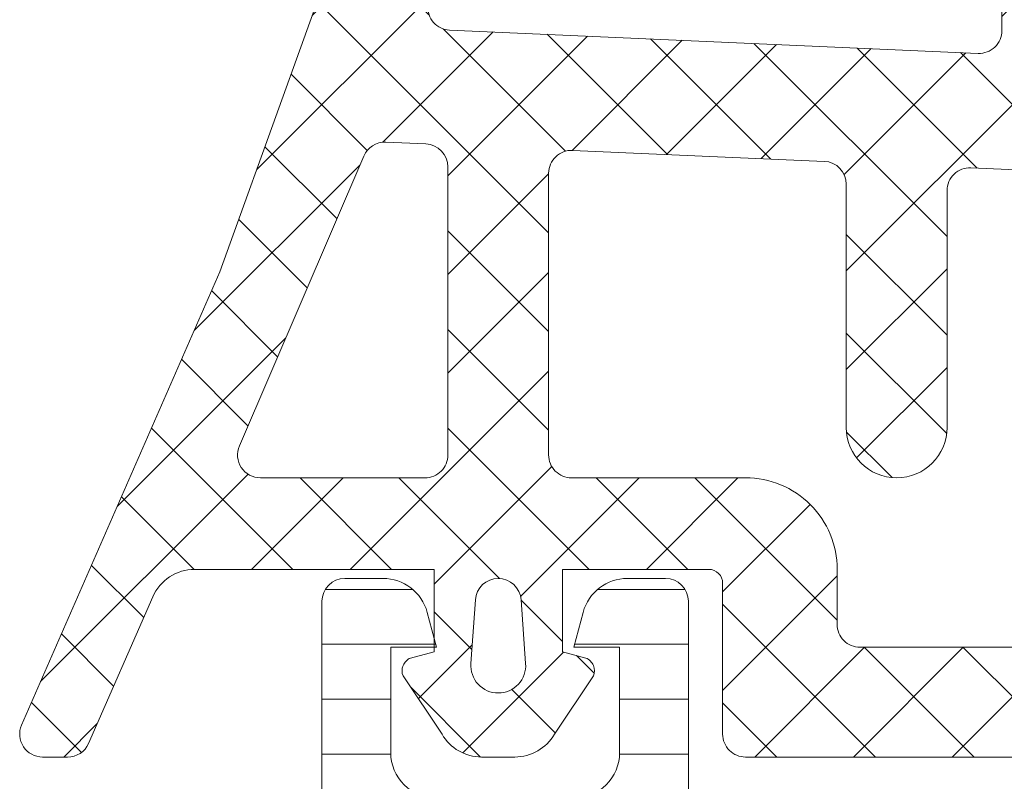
# Model space of a CAD drawing. Header units: millimetres. Extents: x 213386 to 506888, y 183055 to 450952.
# Tile 541 of 656: x 373059 to 373081, y 329668 to 329685. Entities that reach past the tile are written whole.
import ezdxf

# ---------------------------------------------------------------- set-up
doc = ezdxf.new("R2010")
doc.units = ezdxf.units.MM
doc.layers.add('FASÁDA DETAILNÍ', color=255, linetype='Continuous', lineweight=0)
doc.layers.add('NOVA', color=255, linetype='Continuous', lineweight=0)
pattern_1 = [(135, (0, 0), (-1.077630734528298, -1.077630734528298), []), (225, (0, 0), (1.077630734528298, -1.077630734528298), [])]

# ---------------------------------------------------------------- blocks, each defined once
blk = doc.blocks.new('A$C69D17D4D')
at = {"layer": 'FASÁDA DETAILNÍ'}
h = blk.add_hatch(dxfattribs=at)
h.set_pattern_fill('ANSI37', color=256, scale=0.48, angle=90, style=0)
h.set_pattern_definition(pattern_1)
edge = h.paths.add_edge_path(flags=16)
edge.add_line((-24890.21938039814, 11923.83563733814), (-24890.11963639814, 11922.44278333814))
edge.add_arc((-24890.71810331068, 11922.39992584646), 0.599999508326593, -90.0000083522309, 4.096080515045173, ccw=False)
edge.add_arc((-24890.71810348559, 11922.39992584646), 0.5999995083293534, 175.9039194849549, 270.0000083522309, ccw=False)
edge.add_line((-24891.31657039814, 11922.44278333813), (-24891.21682639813, 11923.83563733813))
edge.add_arc((-24890.71810339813, 11923.79992286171), 0.5000001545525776, 4.096064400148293, 175.9039355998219, ccw=False)
edge = h.paths.add_edge_path(flags=16)
edge.add_arc((-24892.3181000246, 11926.99993096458), 0.4999996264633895, -90.00004280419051, 4.280419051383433e-05, ccw=False)
edge.add_line((-24892.31810039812, 11926.49993133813), (-24895.91178539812, 11926.49993133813))
edge.add_arc((-24895.91178541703, 11926.99993167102), 0.5000003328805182, 156.7819733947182, 270.00000216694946, ccw=False)
edge.add_line((-24896.37129139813, 11927.19704733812), (-24893.65541339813, 11933.52814933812))
edge.add_arc((-24893.19590804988, 11933.33103341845), 0.4999998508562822, 87.49988936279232, 156.781918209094, ccw=False)
edge.add_line((-24893.17409739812, 11933.83055733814), (-24892.29629039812, 11933.79223133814))
edge.add_arc((-24892.31809988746, 11933.29270772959), 0.4999994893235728, -4.485672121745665e-05, 87.50002088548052, ccw=False)
edge.add_line((-24891.81810039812, 11933.29270733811), (-24891.81810039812, 11926.99993133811))
edge = h.paths.add_edge_path(flags=16)
edge.add_line((-24866.76418139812, 11932.40809333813), (-24862.61551139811, 11923.51124033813))
edge.add_arc((-24863.0686651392, 11923.29993120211), 0.4999998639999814, -90.00002967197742, 25.000007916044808, ccw=False)
edge.add_line((-24863.06866539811, 11922.79993133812), (-24872.41810039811, 11922.79993133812))
edge.add_arc((-24872.41810077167, 11923.2999309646), 0.4999996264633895, 179.9999571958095, 270.00004280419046, ccw=False)
edge.add_line((-24872.91810039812, 11923.29993133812), (-24872.91810039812, 11932.42385433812))
edge.add_arc((-24872.4181003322, 11932.42385417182), 0.5000000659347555, 87.49997275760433, 179.9999809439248, ccw=False)
edge.add_line((-24872.39629039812, 11932.92337833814), (-24867.19552639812, 11932.69630833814))
edge.add_arc((-24867.21733612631, 11932.19678293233), 0.5000012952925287, 25.00009198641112, 87.5000025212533, ccw=False)
edge = h.paths.add_edge_path(flags=16)
edge.add_arc((-24875.61810002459, 11923.2999309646), 0.4999996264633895, -90.00004280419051, 4.280419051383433e-05, ccw=False)
edge.add_line((-24875.61810039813, 11922.79993133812), (-24882.81810039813, 11922.79993133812))
edge.add_arc((-24882.81810077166, 11923.2999309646), 0.4999996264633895, 179.9999571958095, 270.00004280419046, ccw=False)
edge.add_line((-24883.31810039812, 11923.29993133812), (-24883.31810039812, 11924.49993133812))
edge.add_arc((-24885.31809890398, 11924.49993283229), 1.99999850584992, 359.9999571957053, 450.0000428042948)
edge.add_line((-24885.31810039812, 11926.49993133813), (-24889.11810039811, 11926.49993133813))
edge.add_arc((-24889.11810077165, 11926.99993096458), 0.4999996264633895, 179.9999571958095, 270.00004280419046, ccw=False)
edge.add_line((-24889.61810039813, 11926.99993133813), (-24889.61810039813, 11933.15299233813))
edge.add_arc((-24889.11810033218, 11933.15299217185), 0.5000000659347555, 87.49997275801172, 179.9999809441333, ccw=False)
edge.add_line((-24889.09629039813, 11933.65251633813), (-24883.59629039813, 11933.41238133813))
edge.add_arc((-24883.61809988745, 11932.91285772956), 0.4999994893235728, -4.485672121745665e-05, 87.50002088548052, ccw=False)
edge.add_line((-24883.11810039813, 11932.91285733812), (-24883.11810039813, 11927.59993133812))
edge.add_arc((-24882.01810039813, 11927.59993133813), 1.099999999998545, 180, 360)
edge.add_line((-24880.91810039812, 11927.59993133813), (-24880.91810039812, 11932.77314233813))
edge.add_arc((-24880.4181003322, 11932.77314217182), 0.5000000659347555, 87.49997275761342, 179.9999809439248, ccw=False)
edge.add_line((-24880.39629039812, 11933.27266633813), (-24875.59629039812, 11933.06309333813))
edge.add_arc((-24875.61809988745, 11932.56356972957), 0.49999948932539, -4.485672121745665e-05, 87.50002088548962, ccw=False)
edge.add_line((-24875.11810039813, 11932.56356933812), (-24875.11810039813, 11923.29993133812))
edge = h.paths.add_edge_path()
edge.add_line((-24860.40504739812, 11924.68638833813), (-24864.50289639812, 11933.47425433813))
edge.add_ellipse((-24867.22182176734, 11932.20639684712), major_axis=(-3.000002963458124, 0), ratio=1, start_angle=205.0000306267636, end_angle=267.4999411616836)
edge.add_line((-24867.09096039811, 11935.20354433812), (-24867.73991039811, 11935.23187833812))
edge.add_ellipse((-24867.71810090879, 11935.73140194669), major_axis=(-0.4999994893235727, 0), ratio=1, start_angle=-4.485672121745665e-05, end_angle=87.50002088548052, ccw=False)
edge.add_line((-24868.21810039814, 11935.73140233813), (-24868.21810039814, 11936.69993133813))
edge.add_ellipse((-24868.31810032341, 11936.69993141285), major_axis=(-0.09999992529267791, 0), ratio=1, start_angle=179.9999571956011, end_angle=270.0000428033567)
edge.add_line((-24868.31810039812, 11936.79993133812), (-24868.91810039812, 11936.79993133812))
edge.add_ellipse((-24868.91810047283, 11936.69993141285), major_axis=(-0.09999992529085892, 0), ratio=1, start_angle=-90.00004280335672, end_angle=4.280439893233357e-05)
edge.add_line((-24869.01810039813, 11936.69993133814), (-24869.01810039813, 11935.79689333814))
edge.add_ellipse((-24869.51810046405, 11935.79689350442), major_axis=(-0.5000000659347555, 0), ratio=1, start_angle=87.49997275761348, end_angle=179.9999809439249, ccw=False)
edge.add_line((-24869.53991039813, 11935.29736933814), (-24878.44020439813, 11935.69120733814))
edge.add_ellipse((-24878.41810029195, 11936.19071861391), major_axis=(-0.5000001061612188, 0), ratio=1, start_angle=-8.298715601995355e-05, end_angle=87.466230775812, ccw=False)
edge.add_line((-24878.91810039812, 11936.19071933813), (-24878.91810039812, 11936.79993133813))
edge.add_ellipse((-24879.01810032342, 11936.79993141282), major_axis=(-0.09999992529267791, 0), ratio=1, start_angle=179.9999571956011, end_angle=270.0000428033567)
edge.add_line((-24879.01810039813, 11936.89993133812), (-24879.61810039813, 11936.89993133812))
edge.add_ellipse((-24879.61810047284, 11936.79993141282), major_axis=(-0.0999999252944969, 0), ratio=1, start_angle=-90.00004280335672, end_angle=4.280335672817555e-05)
edge.add_line((-24879.71810039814, 11936.79993133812), (-24879.71810039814, 11936.27036933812))
edge.add_ellipse((-24880.21810089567, 11936.2703690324), major_axis=(-0.5000004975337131, 0), ratio=1, start_angle=87.46630200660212, end_angle=180.0000350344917, ccw=False)
edge.add_line((-24880.24020439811, 11935.77085733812), (-24891.78042939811, 11936.28151333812))
edge.add_ellipse((-24891.75861986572, 11936.78103793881), major_axis=(-0.5000004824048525, 0), ratio=1, start_angle=-3.217057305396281, end_angle=87.50002091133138, ccw=False)
edge.add_line((-24892.25783239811, 11936.80909733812), (-24891.96926939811, 11941.94284033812))
edge.add_ellipse((-24891.55885139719, 11941.82728491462), major_axis=(-0.4263754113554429, 0), ratio=1, start_angle=200.7589723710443, end_angle=344.2751455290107, ccw=False)
edge.add_line((-24891.16015639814, 11941.97840833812), (-24891.16139639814, 11941.74580533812))
edge.add_line((-24891.16139639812, 11941.74580533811), (-24891.45953439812, 11939.86322633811))
edge.add_line((-24891.45953439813, 11939.86322633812), (-24891.05910839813, 11937.01394133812))
edge.add_ellipse((-24890.76202780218, 11937.05569193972), major_axis=(-0.2999999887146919, 0), ratio=1, start_angle=7.99974404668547, end_angle=124.5977463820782)
edge.add_ellipse((-24892.29514118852, 11939.2782630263), major_axis=(-3.00004793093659, 0), ratio=1, start_angle=124.5976412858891, end_angle=198.0084245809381)
edge.add_line((-24889.44206239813, 11940.20574833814), (-24890.07563839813, 11942.46063933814))
edge.add_ellipse((-24890.85085090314, 11942.29970979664), major_axis=(-0.7917403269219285, 0), ratio=1, start_angle=191.7276897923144, end_angle=263.2016537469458)
edge.add_line((-24890.75712839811, 11943.08588333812), (-24891.81533839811, 11943.08710433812))
edge.add_ellipse((-24891.68621415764, 11941.90801811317), major_axis=(-1.18613548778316, 0), ratio=1, start_angle=276.2496781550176, end_angle=341.3444235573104)
edge.add_line((-24892.81002839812, 11942.28743733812), (-24893.90436139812, 11939.04609733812))
edge.add_line((-24893.90436139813, 11939.04609733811), (-24896.79413939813, 11930.99630233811))
edge.add_line((-24896.79413939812, 11930.99630233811), (-24901.12694839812, 11921.09842533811))
edge.add_ellipse((-24900.66793940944, 11920.90015527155), major_axis=(-0.5000002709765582, 0), ratio=1, start_angle=-23.36204948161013, end_angle=89.93342362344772)
edge.add_line((-24900.66852039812, 11920.40015533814), (-24900.12181939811, 11920.39952033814))
edge.add_ellipse((-24900.12123912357, 11920.89952044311), major_axis=(-0.5000004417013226, 0), ratio=1, start_angle=89.93350548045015, end_angle=156.0791754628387)
edge.add_line((-24899.66418539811, 11920.69678333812), (-24898.26242939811, 11923.90078633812))
edge.add_ellipse((-24897.34628831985, 11923.49993200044), major_axis=(-0.9999993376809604, 0), ratio=1, start_angle=269.99994718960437, end_angle=336.3683852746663, ccw=False)
edge.add_line((-24897.34628739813, 11924.49993133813), (-24892.11834539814, 11924.49993133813))
edge.add_line((-24892.11834539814, 11924.49993133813), (-24892.11833639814, 11922.70045233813))
edge.add_line((-24892.11833639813, 11922.70045233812), (-24892.63313739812, 11922.56251033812))
edge.add_ellipse((-24892.51837214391, 11922.28535631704), major_axis=(-0.2999756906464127, 0), ratio=1, start_angle=-67.50629973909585, end_angle=22.50356669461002)
edge.add_line((-24892.79550639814, 11922.17054333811), (-24891.94633939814, 11920.90041633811))
edge.add_ellipse((-24891.0804752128, 11921.40013710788), major_axis=(-0.9997207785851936, 0), ratio=1, start_angle=29.99076069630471, end_angle=90.00761184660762)
edge.add_line((-24891.08034239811, 11920.40041633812), (-24890.35598139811, 11920.40044733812))
edge.add_ellipse((-24890.35618945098, 11921.40018517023), major_axis=(-0.9997378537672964, 0), ratio=1, start_angle=90.01192367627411, end_angle=150.0086750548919)
edge.add_line((-24889.49031539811, 11920.90044733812), (-24888.64114839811, 11922.17054333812))
edge.add_ellipse((-24888.91829589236, 11922.28535522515), major_axis=(-0.2999875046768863, 0), ratio=1, start_angle=157.4975938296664, end_angle=247.50139619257)
edge.add_line((-24888.80350239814, 11922.56251033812), (-24889.31831839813, 11922.70048233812))
edge.add_line((-24889.31831839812, 11922.70048233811), (-24889.31832639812, 11924.49993133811))
edge.add_line((-24889.31832639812, 11924.49993133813), (-24886.11809939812, 11924.49993133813))
edge.add_ellipse((-24886.118099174, 11924.19993156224), major_axis=(-0.2999997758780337, 0), ratio=1, start_angle=179.9999571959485, end_angle=270.00004280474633, ccw=False)
edge.add_line((-24885.81809939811, 11924.19993133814), (-24885.81809939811, 11920.89993533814))
edge.add_ellipse((-24885.31809977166, 11920.89993496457), major_axis=(-0.4999996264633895, 0), ratio=1, start_angle=-4.280419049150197e-05, end_angle=90.00004280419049)
edge.add_line((-24885.31809939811, 11920.39993533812), (-24858.42047739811, 11920.39993533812))
edge.add_line((-24858.42047739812, 11920.39993533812), (-24857.52535939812, 11921.95032733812))
edge.add_ellipse((-24857.95837195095, 11922.20032742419), major_axis=(-0.4999999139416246, 0), ratio=1, start_angle=149.9999829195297, end_angle=269.9999366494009)
edge.add_line((-24857.95837139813, 11922.70032733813), (-24857.95837139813, 11924.39769833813))
edge.add_line((-24857.95837139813, 11924.39769833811), (-24859.95189339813, 11924.39769833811))
edge.add_ellipse((-24859.95189374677, 11924.89769859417), major_axis=(-0.500000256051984, 0), ratio=1, start_angle=25.000128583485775, end_angle=90.00003995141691, ccw=False)
h = blk.add_hatch(dxfattribs=at)
h.set_pattern_fill('ANSI37', color=256, scale=0.48, angle=90, style=0)
h.set_pattern_definition(pattern_1)
edge = h.paths.add_edge_path(flags=16)
edge.add_line((-24890.21938039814, 11923.83563715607), (-24890.11963639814, 11922.44278315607))
edge.add_arc((-24890.71810331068, 11922.39992566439), 0.599999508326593, -90.0000083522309, 4.096080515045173, ccw=False)
edge.add_arc((-24890.71810348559, 11922.39992566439), 0.5999995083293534, 175.9039194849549, 270.0000083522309, ccw=False)
edge.add_line((-24891.31657039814, 11922.44278315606), (-24891.21682639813, 11923.83563715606))
edge.add_arc((-24890.71810339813, 11923.79992267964), 0.5000001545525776, 4.096064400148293, 175.9039355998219, ccw=False)
edge = h.paths.add_edge_path(flags=16)
edge.add_arc((-24892.3181000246, 11926.99993078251), 0.4999996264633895, -90.00004280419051, 4.280419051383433e-05, ccw=False)
edge.add_line((-24892.31810039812, 11926.49993115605), (-24895.91178539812, 11926.49993115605))
edge.add_arc((-24895.91178541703, 11926.99993148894), 0.5000003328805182, 156.7819733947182, 270.00000216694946, ccw=False)
edge.add_line((-24896.37129139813, 11927.19704715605), (-24893.65541339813, 11933.52814915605))
edge.add_arc((-24893.19590804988, 11933.33103323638), 0.4999998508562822, 87.49988936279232, 156.781918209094, ccw=False)
edge.add_line((-24893.17409739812, 11933.83055715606), (-24892.29629039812, 11933.79223115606))
edge.add_arc((-24892.31809988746, 11933.29270754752), 0.4999994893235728, -4.485672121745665e-05, 87.50002088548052, ccw=False)
edge.add_line((-24891.81810039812, 11933.29270715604), (-24891.81810039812, 11926.99993115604))
edge = h.paths.add_edge_path(flags=16)
edge.add_line((-24866.76418139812, 11932.40809315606), (-24862.61551139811, 11923.51124015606))
edge.add_arc((-24863.0686651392, 11923.29993102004), 0.4999998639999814, -90.00002967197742, 25.000007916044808, ccw=False)
edge.add_line((-24863.06866539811, 11922.79993115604), (-24872.41810039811, 11922.79993115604))
edge.add_arc((-24872.41810077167, 11923.29993078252), 0.4999996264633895, 179.9999571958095, 270.00004280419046, ccw=False)
edge.add_line((-24872.91810039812, 11923.29993115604), (-24872.91810039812, 11932.42385415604))
edge.add_arc((-24872.4181003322, 11932.42385398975), 0.5000000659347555, 87.49997275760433, 179.9999809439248, ccw=False)
edge.add_line((-24872.39629039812, 11932.92337815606), (-24867.19552639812, 11932.69630815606))
edge.add_arc((-24867.21733612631, 11932.19678275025), 0.5000012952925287, 25.00009198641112, 87.5000025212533, ccw=False)
edge = h.paths.add_edge_path(flags=16)
edge.add_arc((-24875.61810002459, 11923.29993078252), 0.4999996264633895, -90.00004280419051, 4.280419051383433e-05, ccw=False)
edge.add_line((-24875.61810039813, 11922.79993115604), (-24882.81810039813, 11922.79993115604))
edge.add_arc((-24882.81810077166, 11923.29993078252), 0.4999996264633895, 179.9999571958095, 270.00004280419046, ccw=False)
edge.add_line((-24883.31810039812, 11923.29993115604), (-24883.31810039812, 11924.49993115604))
edge.add_arc((-24885.31809890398, 11924.49993265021), 1.99999850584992, 359.9999571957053, 450.0000428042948)
edge.add_line((-24885.31810039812, 11926.49993115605), (-24889.11810039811, 11926.49993115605))
edge.add_arc((-24889.11810077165, 11926.99993078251), 0.4999996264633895, 179.9999571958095, 270.00004280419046, ccw=False)
edge.add_line((-24889.61810039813, 11926.99993115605), (-24889.61810039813, 11933.15299215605))
edge.add_arc((-24889.11810033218, 11933.15299198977), 0.5000000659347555, 87.49997275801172, 179.9999809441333, ccw=False)
edge.add_line((-24889.09629039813, 11933.65251615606), (-24883.59629039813, 11933.41238115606))
edge.add_arc((-24883.61809988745, 11932.91285754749), 0.4999994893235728, -4.485672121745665e-05, 87.50002088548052, ccw=False)
edge.add_line((-24883.11810039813, 11932.91285715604), (-24883.11810039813, 11927.59993115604))
edge.add_arc((-24882.01810039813, 11927.59993115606), 1.099999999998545, 180, 360)
edge.add_line((-24880.91810039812, 11927.59993115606), (-24880.91810039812, 11932.77314215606))
edge.add_arc((-24880.4181003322, 11932.77314198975), 0.5000000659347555, 87.49997275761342, 179.9999809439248, ccw=False)
edge.add_line((-24880.39629039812, 11933.27266615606), (-24875.59629039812, 11933.06309315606))
edge.add_arc((-24875.61809988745, 11932.56356954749), 0.49999948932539, -4.485672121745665e-05, 87.50002088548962, ccw=False)
edge.add_line((-24875.11810039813, 11932.56356915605), (-24875.11810039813, 11923.29993115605))
edge = h.paths.add_edge_path()
edge.add_line((-24860.40504739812, 11924.68638815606), (-24864.50289639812, 11933.47425415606))
edge.add_ellipse((-24867.22182176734, 11932.20639666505), major_axis=(-3.000002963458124, 0), ratio=1, start_angle=205.0000306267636, end_angle=267.4999411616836)
edge.add_line((-24867.09096039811, 11935.20354415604), (-24867.73991039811, 11935.23187815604))
edge.add_ellipse((-24867.71810090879, 11935.73140176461), major_axis=(-0.4999994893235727, 0), ratio=1, start_angle=-4.485672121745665e-05, end_angle=87.50002088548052, ccw=False)
edge.add_line((-24868.21810039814, 11935.73140215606), (-24868.21810039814, 11936.69993115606))
edge.add_ellipse((-24868.31810032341, 11936.69993123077), major_axis=(-0.09999992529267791, 0), ratio=1, start_angle=179.9999571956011, end_angle=270.0000428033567)
edge.add_line((-24868.31810039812, 11936.79993115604), (-24868.91810039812, 11936.79993115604))
edge.add_ellipse((-24868.91810047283, 11936.69993123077), major_axis=(-0.09999992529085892, 0), ratio=1, start_angle=-90.00004280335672, end_angle=4.280439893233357e-05)
edge.add_line((-24869.01810039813, 11936.69993115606), (-24869.01810039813, 11935.79689315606))
edge.add_ellipse((-24869.51810046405, 11935.79689332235), major_axis=(-0.5000000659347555, 0), ratio=1, start_angle=87.49997275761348, end_angle=179.9999809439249, ccw=False)
edge.add_line((-24869.53991039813, 11935.29736915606), (-24878.44020439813, 11935.69120715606))
edge.add_ellipse((-24878.41810029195, 11936.19071843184), major_axis=(-0.5000001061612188, 0), ratio=1, start_angle=-8.298715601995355e-05, end_angle=87.466230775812, ccw=False)
edge.add_line((-24878.91810039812, 11936.19071915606), (-24878.91810039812, 11936.79993115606))
edge.add_ellipse((-24879.01810032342, 11936.79993123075), major_axis=(-0.09999992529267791, 0), ratio=1, start_angle=179.9999571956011, end_angle=270.0000428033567)
edge.add_line((-24879.01810039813, 11936.89993115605), (-24879.61810039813, 11936.89993115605))
edge.add_ellipse((-24879.61810047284, 11936.79993123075), major_axis=(-0.0999999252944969, 0), ratio=1, start_angle=-90.00004280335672, end_angle=4.280335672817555e-05)
edge.add_line((-24879.71810039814, 11936.79993115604), (-24879.71810039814, 11936.27036915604))
edge.add_ellipse((-24880.21810089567, 11936.27036885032), major_axis=(-0.5000004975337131, 0), ratio=1, start_angle=87.46630200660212, end_angle=180.0000350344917, ccw=False)
edge.add_line((-24880.24020439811, 11935.77085715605), (-24891.78042939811, 11936.28151315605))
edge.add_ellipse((-24891.75861986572, 11936.78103775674), major_axis=(-0.5000004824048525, 0), ratio=1, start_angle=-3.217057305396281, end_angle=87.50002091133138, ccw=False)
edge.add_line((-24892.25783239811, 11936.80909715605), (-24891.96926939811, 11941.94284015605))
edge.add_ellipse((-24891.55885139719, 11941.82728473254), major_axis=(-0.4263754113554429, 0), ratio=1, start_angle=200.7589723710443, end_angle=344.2751455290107, ccw=False)
edge.add_line((-24891.16015639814, 11941.97840815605), (-24891.16139639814, 11941.74580515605))
edge.add_line((-24891.16139639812, 11941.74580515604), (-24891.45953439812, 11939.86322615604))
edge.add_line((-24891.45953439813, 11939.86322615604), (-24891.05910839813, 11937.01394115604))
edge.add_ellipse((-24890.76202780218, 11937.05569175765), major_axis=(-0.2999999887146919, 0), ratio=1, start_angle=7.99974404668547, end_angle=124.5977463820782)
edge.add_ellipse((-24892.29514118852, 11939.27826284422), major_axis=(-3.00004793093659, 0), ratio=1, start_angle=124.5976412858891, end_angle=198.0084245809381)
edge.add_line((-24889.44206239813, 11940.20574815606), (-24890.07563839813, 11942.46063915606))
edge.add_ellipse((-24890.85085090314, 11942.29970961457), major_axis=(-0.7917403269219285, 0), ratio=1, start_angle=191.7276897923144, end_angle=263.2016537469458)
edge.add_line((-24890.75712839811, 11943.08588315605), (-24891.81533839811, 11943.08710415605))
edge.add_ellipse((-24891.68621415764, 11941.9080179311), major_axis=(-1.18613548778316, 0), ratio=1, start_angle=276.2496781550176, end_angle=341.3444235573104)
edge.add_line((-24892.81002839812, 11942.28743715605), (-24893.90436139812, 11939.04609715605))
edge.add_line((-24893.90436139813, 11939.04609715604), (-24896.79413939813, 11930.99630215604))
edge.add_line((-24896.79413939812, 11930.99630215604), (-24901.12694839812, 11921.09842515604))
edge.add_ellipse((-24900.66793940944, 11920.90015508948), major_axis=(-0.5000002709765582, 0), ratio=1, start_angle=-23.36204948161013, end_angle=89.93342362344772)
edge.add_line((-24900.66852039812, 11920.40015515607), (-24900.12181939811, 11920.39952015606))
edge.add_ellipse((-24900.12123912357, 11920.89952026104), major_axis=(-0.5000004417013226, 0), ratio=1, start_angle=89.93350548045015, end_angle=156.0791754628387)
edge.add_line((-24899.66418539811, 11920.69678315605), (-24898.26242939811, 11923.90078615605))
edge.add_ellipse((-24897.34628831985, 11923.49993181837), major_axis=(-0.9999993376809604, 0), ratio=1, start_angle=269.99994718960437, end_angle=336.3683852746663, ccw=False)
edge.add_line((-24897.34628739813, 11924.49993115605), (-24892.11834539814, 11924.49993115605))
edge.add_line((-24892.11834539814, 11924.49993115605), (-24892.11833639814, 11922.70045215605))
edge.add_line((-24892.11833639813, 11922.70045215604), (-24892.63313739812, 11922.56251015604))
edge.add_ellipse((-24892.51837214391, 11922.28535613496), major_axis=(-0.2999756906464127, 0), ratio=1, start_angle=-67.50629973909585, end_angle=22.50356669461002)
edge.add_line((-24892.79550639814, 11922.17054315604), (-24891.94633939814, 11920.90041615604))
edge.add_ellipse((-24891.0804752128, 11921.4001369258), major_axis=(-0.9997207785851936, 0), ratio=1, start_angle=29.99076069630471, end_angle=90.00761184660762)
edge.add_line((-24891.08034239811, 11920.40041615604), (-24890.35598139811, 11920.40044715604))
edge.add_ellipse((-24890.35618945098, 11921.40018498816), major_axis=(-0.9997378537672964, 0), ratio=1, start_angle=90.01192367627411, end_angle=150.0086750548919)
edge.add_line((-24889.49031539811, 11920.90044715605), (-24888.64114839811, 11922.17054315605))
edge.add_ellipse((-24888.91829589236, 11922.28535504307), major_axis=(-0.2999875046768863, 0), ratio=1, start_angle=157.4975938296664, end_angle=247.50139619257)
edge.add_line((-24888.80350239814, 11922.56251015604), (-24889.31831839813, 11922.70048215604))
edge.add_line((-24889.31831839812, 11922.70048215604), (-24889.31832639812, 11924.49993115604))
edge.add_line((-24889.31832639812, 11924.49993115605), (-24886.11809939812, 11924.49993115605))
edge.add_ellipse((-24886.118099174, 11924.19993138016), major_axis=(-0.2999997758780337, 0), ratio=1, start_angle=179.9999571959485, end_angle=270.00004280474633, ccw=False)
edge.add_line((-24885.81809939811, 11924.19993115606), (-24885.81809939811, 11920.89993515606))
edge.add_ellipse((-24885.31809977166, 11920.8999347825), major_axis=(-0.4999996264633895, 0), ratio=1, start_angle=-4.280419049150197e-05, end_angle=90.00004280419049)
edge.add_line((-24885.31809939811, 11920.39993515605), (-24858.42047739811, 11920.39993515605))
edge.add_line((-24858.42047739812, 11920.39993515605), (-24857.52535939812, 11921.95032715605))
edge.add_ellipse((-24857.95837195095, 11922.20032724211), major_axis=(-0.4999999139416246, 0), ratio=1, start_angle=149.9999829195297, end_angle=269.9999366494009)
edge.add_line((-24857.95837139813, 11922.70032715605), (-24857.95837139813, 11924.39769815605))
edge.add_line((-24857.95837139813, 11924.39769815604), (-24859.95189339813, 11924.39769815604))
edge.add_ellipse((-24859.95189374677, 11924.8976984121), major_axis=(-0.500000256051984, 0), ratio=1, start_angle=25.000128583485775, end_angle=90.00003995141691, ccw=False)
h = blk.add_hatch(dxfattribs=at)
h.set_pattern_fill('LINIE', color=256, scale=1.2, angle=-1.272221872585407e-14, style=0)
h.set_pattern_definition([(360, (-24899.94271645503, 11900.21696921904), (2.939128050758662e-16, 1.2), [])])
edge = h.paths.add_edge_path()
edge.add_arc((-24896.4080200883, 11918.19074167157), 0.3000000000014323, 269.9979247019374, 359.9979247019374)
edge.add_line((-24896.10802008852, 11918.19073080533), (-24896.1079914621, 11919.00106213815))
edge.add_arc((-24895.60799414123, 11919.00104670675), 0.4999973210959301, 89.99761771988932, 179.9982316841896, ccw=False)
edge.add_line((-24895.60797335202, 11919.50104402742), (-24894.76690110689, 11919.50236457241))
edge.add_arc((-24894.76690110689, 11919.70236457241), 0.1999999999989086, 270, 360)
edge.add_line((-24894.56690110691, 11919.70236457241), (-24894.56690110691, 11923.8023645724))
edge.add_arc((-24894.06690110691, 11923.80236457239), 0.5, 90, 180, ccw=False)
edge.add_line((-24894.06690110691, 11924.30236457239), (-24893.23615188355, 11924.30236457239))
edge.add_arc((-24893.23615188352, 11923.30236457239), 1, 15.000000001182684, 90, ccw=False)
edge.add_line((-24892.27022605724, 11923.56118361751), (-24892.06690110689, 11922.80236457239))
edge.add_line((-24892.06690110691, 11922.80236457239), (-24893.06690110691, 11922.80236457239))
edge.add_line((-24893.06690110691, 11922.80236457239), (-24893.06690110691, 11920.5023645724))
edge.add_arc((-24892.0627746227, 11920.50407381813), 1.004127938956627, 180.0975300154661, 269.7659122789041)
edge.add_line((-24892.06687707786, 11919.49995425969), (-24889.06699872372, 11919.49995425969))
edge.add_arc((-24889.07102707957, 11920.50407360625), 1.004127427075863, 270.2298596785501, 359.9024820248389)
edge.add_line((-24888.06690110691, 11920.5023645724), (-24888.06690110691, 11922.80236457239))
edge.add_line((-24888.06690110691, 11922.80236457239), (-24889.06690110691, 11922.80236457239))
edge.add_line((-24889.06690110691, 11922.80236457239), (-24888.86357615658, 11923.56118361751))
edge.add_arc((-24887.89765033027, 11923.30236457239), 0.9999999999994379, 90, 164.9999999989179, ccw=False)
edge.add_line((-24887.89765033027, 11924.30236457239), (-24887.06690110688, 11924.30236457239))
edge.add_arc((-24887.06690110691, 11923.80236457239), 0.499999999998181, -2.0838797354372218e-10, 89.99999999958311, ccw=False)
edge.add_line((-24886.56690110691, 11923.80236457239), (-24886.56690110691, 11919.7023645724))
edge.add_arc((-24886.36272801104, 11919.7040931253), 0.2041804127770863, 180.4850610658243, 268.8441310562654)
edge.add_line((-24886.36684680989, 11919.49995425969), (-24860.52548000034, 11919.49993133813))
edge.add_arc((-24860.52549543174, 11918.99993401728), 0.499997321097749, -0.002382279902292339, 89.99823168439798, ccw=False)
edge.add_line((-24860.02549811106, 11918.99991322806), (-24860.02552673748, 11918.18958189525))
edge.add_arc((-24859.72552673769, 11918.18957102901), 0.2999999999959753, 179.9979247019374, 269.9979247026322)
edge.add_line((-24859.7255376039, 11917.8895710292), (-24857.32553921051, 11917.88981604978))
edge.add_arc((-24857.32555468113, 11917.3898200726), 0.4999959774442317, -0.002377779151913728, 89.99822718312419, ccw=False)
edge.add_line((-24856.82555870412, 11917.38979932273), (-24856.82568535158, 11913.91325782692))
edge.add_arc((-24857.81549827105, 11914.05560432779), 0.9999960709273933, 237.2709086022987, 351.81631665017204, ccw=False)
edge.add_line((-24858.35616366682, 11913.21437126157), (-24860.63977275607, 11914.53292369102))
edge.add_arc((-24860.88978841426, 11914.09992002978), 0.5000000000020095, 59.99792810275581, 89.9978647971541)
edge.add_line((-24860.88976978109, 11914.59992002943), (-24895.24403853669, 11914.60100634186))
edge.add_arc((-24895.24405612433, 11914.10100634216), 0.5000000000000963, 89.99798460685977, 119.9979213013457)
edge.add_line((-24895.4940404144, 11914.53402811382), (-24897.77774501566, 11913.21564111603))
edge.add_arc((-24898.31834946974, 11914.05691334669), 0.9999960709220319, 188.1795327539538, 302.7249408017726, ccw=False)
edge.add_line((-24899.30817269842, 11913.91463854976), (-24899.30804605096, 11917.39118004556))
edge.add_arc((-24898.80805007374, 11917.39116457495), 0.4999959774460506, 89.99762222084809, 179.9982271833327, ccw=False)
edge.add_line((-24898.80802932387, 11917.89116055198), (-24896.40803095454, 11917.89074167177))
edge = h.paths.add_edge_path(flags=16)
edge.add_line((-24872.21690735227, 11917.70046606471), (-24872.21690735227, 11916.4004719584))
edge.add_arc((-24871.71691099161, 11916.40046831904), 0.499996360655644, 179.9995829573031, 270.0004170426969)
edge.add_line((-24871.71690735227, 11915.90047195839), (-24862.86691345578, 11915.90047195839))
edge.add_arc((-24862.86690981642, 11916.40046831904), 0.4999963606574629, 269.9995829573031, 360.0004170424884)
edge.add_line((-24862.36691345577, 11916.40047195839), (-24862.36691345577, 11917.70046606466))
edge.add_arc((-24862.86691345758, 11917.70048263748), 0.500000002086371, 359.9981008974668, 449.9999997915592)
edge.add_line((-24862.86691345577, 11918.20048263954), (-24871.71690735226, 11918.20048263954))
edge.add_arc((-24871.71690735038, 11917.70048263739), 0.5000000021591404, 90.00000021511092, 180.0018990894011)
edge = h.paths.add_edge_path(flags=16)
edge.add_arc((-24882.41691345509, 11917.70048263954), 0.5, 89.99999999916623, 180)
edge.add_line((-24882.91691345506, 11917.70048263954), (-24882.91691345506, 11916.40047195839))
edge.add_arc((-24882.41691345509, 11916.40047195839), 0.499999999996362, 180, 270.0000000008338)
edge.add_line((-24882.41691345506, 11915.90047195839), (-24873.71690735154, 11915.90047195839))
edge.add_arc((-24873.71690735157, 11916.40047195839), 0.5, 270.0000000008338, 359.9999999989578)
edge.add_line((-24873.21690735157, 11916.40047195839), (-24873.21690735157, 11917.70048263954))
edge.add_arc((-24873.71690735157, 11917.70048263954), 0.5, 359.9999999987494, 449.9999999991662)
edge.add_line((-24873.71690735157, 11918.20048263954), (-24882.41691345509, 11918.20048263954))
edge = h.paths.add_edge_path(flags=16)
edge.add_arc((-24884.41690981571, 11916.40046831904), 0.4999963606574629, 269.9995829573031, 360.0004170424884)
edge.add_line((-24883.91691345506, 11916.40047195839), (-24883.91691345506, 11917.70046606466))
edge.add_arc((-24884.41691345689, 11917.70048263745), 0.5000000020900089, 359.9981008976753, 449.9999997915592)
edge.add_line((-24884.41691345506, 11918.20048263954), (-24893.26692261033, 11918.20048263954))
edge.add_arc((-24893.26692261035, 11917.70049789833), 0.4999847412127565, 89.9999999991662, 179.9999999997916)
edge.add_line((-24893.76690735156, 11917.70049789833), (-24893.76690735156, 11916.40048721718))
edge.add_arc((-24893.26689209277, 11916.40048721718), 0.5000152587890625, 180.0000000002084, 270.0000000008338)
edge.add_line((-24893.26689209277, 11915.90047195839), (-24884.41691345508, 11915.90047195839))
at = {"layer": 'FASÁDA DETAILNÍ', "extrusion": (0, 0, -1)}
for points in [[(24879.71810039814, 11936.79993133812), (24879.71810039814, 11936.27036933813), (24879.71810039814, 11936.27036933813, 0.427226), (24880.24020439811, 11935.77085733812), (24891.78042939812, 11936.28151333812), (24891.78042939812, 11936.28151333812, 0.417884), (24892.25783239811, 11936.80909733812)], [(24893.90436139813, 11939.04609733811), (24896.79413939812, 11930.99630233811), (24901.12694839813, 11921.09842533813), (24901.12694839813, 11921.09842533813, -0.538982), (24900.66852039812, 11920.40015533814), (24900.12181939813, 11920.39952033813), (24900.12181939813, 11920.39952033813, -0.296905), (24899.66418539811, 11920.69678333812), (24898.26242939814, 11923.90078633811), (24898.26242939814, 11923.90078633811, 0.297963), (24897.34628739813, 11924.49993133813), (24892.11834539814, 11924.49993133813), (24892.11833639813, 11922.70045233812), (24892.63313739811, 11922.56251033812), (24892.63313739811, 11922.56251033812, -0.414264), (24892.79550639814, 11922.17054333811), (24891.94633939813, 11920.90041633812), (24891.94633939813, 11920.90041633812, -0.268028), (24891.08034239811, 11920.40041633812), (24890.35598139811, 11920.40044733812), (24890.35598139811, 11920.40044733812, -0.267934), (24889.49031539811, 11920.90044733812), (24888.64114839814, 11922.17054333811), (24888.64114839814, 11922.17054333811, -0.414233), (24888.80350239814, 11922.56251033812), (24889.31831839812, 11922.70048233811), (24889.31832639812, 11924.49993133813), (24886.11809939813, 11924.49993133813), (24886.11809939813, 11924.49993133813, 0.414214), (24885.81809939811, 11924.19993133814), (24885.81809939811, 11920.89993533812), (24885.81809939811, 11920.89993533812, -0.414214), (24885.31809939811, 11920.39993533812), (24858.42047739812, 11920.39993533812)], [(24879.71810039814, 11936.79993115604), (24879.71810039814, 11936.27036915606), (24879.71810039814, 11936.27036915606, 0.427226), (24880.24020439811, 11935.77085715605), (24891.78042939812, 11936.28151315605), (24891.78042939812, 11936.28151315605, 0.417884), (24892.25783239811, 11936.80909715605)], [(24893.90436139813, 11939.04609715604), (24896.79413939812, 11930.99630215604), (24901.12694839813, 11921.09842515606), (24901.12694839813, 11921.09842515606, -0.538982), (24900.66852039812, 11920.40015515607), (24900.12181939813, 11920.39952015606), (24900.12181939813, 11920.39952015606, -0.296905), (24899.66418539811, 11920.69678315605), (24898.26242939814, 11923.90078615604), (24898.26242939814, 11923.90078615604, 0.297963), (24897.34628739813, 11924.49993115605), (24892.11834539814, 11924.49993115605), (24892.11833639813, 11922.70045215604), (24892.63313739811, 11922.56251015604), (24892.63313739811, 11922.56251015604, -0.414264), (24892.79550639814, 11922.17054315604), (24891.94633939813, 11920.90041615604), (24891.94633939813, 11920.90041615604, -0.268028), (24891.08034239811, 11920.40041615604), (24890.35598139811, 11920.40044715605), (24890.35598139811, 11920.40044715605, -0.267934), (24889.49031539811, 11920.90044715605), (24888.64114839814, 11922.17054315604), (24888.64114839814, 11922.17054315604, -0.414233), (24888.80350239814, 11922.56251015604), (24889.31831839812, 11922.70048215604), (24889.31832639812, 11924.49993115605), (24886.11809939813, 11924.49993115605), (24886.11809939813, 11924.49993115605, 0.414214), (24885.81809939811, 11924.19993115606), (24885.81809939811, 11920.89993515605), (24885.81809939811, 11920.89993515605, -0.414214), (24885.31809939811, 11920.39993515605), (24858.42047739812, 11920.39993515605)]]:
    blk.add_lwpolyline(points, format="xyb", dxfattribs=at)
at = {"layer": 'FASÁDA DETAILNÍ'}
for points in [[(-24891.81810039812, 11926.99993133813, -0.414214), (-24892.31810039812, 11926.49993133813), (-24895.91178539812, 11926.49993133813), (-24895.91178539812, 11926.49993133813, -0.538546), (-24896.37129139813, 11927.19704733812), (-24893.65541339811, 11933.52814933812), (-24893.65541339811, 11933.52814933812, -0.311858), (-24893.17409739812, 11933.83055733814), (-24892.29629039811, 11933.79223133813), (-24892.29629039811, 11933.79223133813, -0.401491), (-24891.81810039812, 11933.29270733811), (-24891.81810039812, 11926.99993133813)], [(-24891.81810039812, 11926.99993115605, -0.414214), (-24892.31810039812, 11926.49993115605), (-24895.91178539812, 11926.49993115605), (-24895.91178539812, 11926.49993115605, -0.538546), (-24896.37129139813, 11927.19704715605), (-24893.65541339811, 11933.52814915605), (-24893.65541339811, 11933.52814915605, -0.311858), (-24893.17409739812, 11933.83055715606), (-24892.29629039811, 11933.79223115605), (-24892.29629039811, 11933.79223115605, -0.401491), (-24891.81810039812, 11933.29270715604), (-24891.81810039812, 11926.99993115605)], [(-24890.21938039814, 11923.83563733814), (-24890.11963639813, 11922.44278333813), (-24890.11963639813, 11922.44278333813, -0.435311), (-24890.71810339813, 11921.79992633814, -0.435311), (-24891.31657039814, 11922.44278333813), (-24891.21682639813, 11923.83563733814), (-24891.21682639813, 11923.83563733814, -0.930949), (-24890.21938039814, 11923.83563733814)], [(-24890.21938039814, 11923.83563715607), (-24890.11963639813, 11922.44278315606), (-24890.11963639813, 11922.44278315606, -0.435311), (-24890.71810339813, 11921.79992615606, -0.435311), (-24891.31657039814, 11922.44278315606), (-24891.21682639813, 11923.83563715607), (-24891.21682639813, 11923.83563715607, -0.930949), (-24890.21938039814, 11923.83563715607)]]:
    blk.add_lwpolyline(points, format="xyb", close=True, dxfattribs=at)
for points in [[(-24875.61810039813, 11922.79993133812), (-24882.81810039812, 11922.79993133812), (-24882.81810039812, 11922.79993133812, -0.414214), (-24883.31810039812, 11923.29993133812), (-24883.31810039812, 11924.49993133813), (-24883.31810039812, 11924.49993133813, 0.414214), (-24885.31810039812, 11926.49993133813), (-24889.11810039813, 11926.49993133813), (-24889.11810039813, 11926.49993133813, -0.414214), (-24889.61810039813, 11926.99993133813), (-24889.61810039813, 11933.15299233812), (-24889.61810039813, 11933.15299233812, -0.427052), (-24889.09629039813, 11933.65251633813), (-24883.59629039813, 11933.41238133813), (-24883.59629039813, 11933.41238133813, -0.401491), (-24883.11810039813, 11932.91285733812), (-24883.11810039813, 11927.59993133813), (-24883.11810039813, 11927.59993133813, 1), (-24880.91810039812, 11927.59993133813), (-24880.91810039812, 11932.77314233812), (-24880.91810039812, 11932.77314233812, -0.427052), (-24880.39629039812, 11933.27266633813), (-24875.59629039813, 11933.06309333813)], [(-24875.61810039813, 11922.79993115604), (-24882.81810039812, 11922.79993115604), (-24882.81810039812, 11922.79993115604, -0.414214), (-24883.31810039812, 11923.29993115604), (-24883.31810039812, 11924.49993115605), (-24883.31810039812, 11924.49993115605, 0.414214), (-24885.31810039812, 11926.49993115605), (-24889.11810039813, 11926.49993115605), (-24889.11810039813, 11926.49993115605, -0.414214), (-24889.61810039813, 11926.99993115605), (-24889.61810039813, 11933.15299215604), (-24889.61810039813, 11933.15299215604, -0.427052), (-24889.09629039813, 11933.65251615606), (-24883.59629039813, 11933.41238115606), (-24883.59629039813, 11933.41238115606, -0.401491), (-24883.11810039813, 11932.91285715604), (-24883.11810039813, 11927.59993115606), (-24883.11810039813, 11927.59993115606, 1), (-24880.91810039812, 11927.59993115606), (-24880.91810039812, 11932.77314215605), (-24880.91810039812, 11932.77314215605, -0.427052), (-24880.39629039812, 11933.27266615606), (-24875.59629039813, 11933.06309315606)], [(-24894.56690110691, 11919.70236457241), (-24894.56690110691, 11923.80236457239, -0.414213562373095), (-24894.06690110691, 11924.30236457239), (-24893.23615188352, 11924.30236457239, -0.3394542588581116), (-24892.27022605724, 11923.56118361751), (-24892.06690110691, 11922.80236457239), (-24893.06690110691, 11922.80236457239), (-24893.06690110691, 11920.5023645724, 0.4125193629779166), (-24892.06687707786, 11919.49995425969)], [(-24889.06699872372, 11919.49995425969, 0.4125410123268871), (-24888.06690110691, 11920.5023645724), (-24888.06690110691, 11922.80236457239), (-24889.06690110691, 11922.80236457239), (-24888.86357615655, 11923.56118361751, -0.3394542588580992), (-24887.89765033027, 11924.30236457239), (-24887.06690110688, 11924.30236457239, -0.414213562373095), (-24886.56690110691, 11923.80236457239), (-24886.56690110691, 11919.70236457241, 0.4058498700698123)]]:
    blk.add_lwpolyline(points, format="xyb", dxfattribs=at)

msp = doc.modelspace()

# ---------------------------------------------------------------- block references
at = {"layer": 'NOVA', "ltscale": 300}
msp.add_blockref('A$C69D17D4D', (397960.6382589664, 317748.1544064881), dxfattribs=at)

doc.saveas('drawing.dxf')
